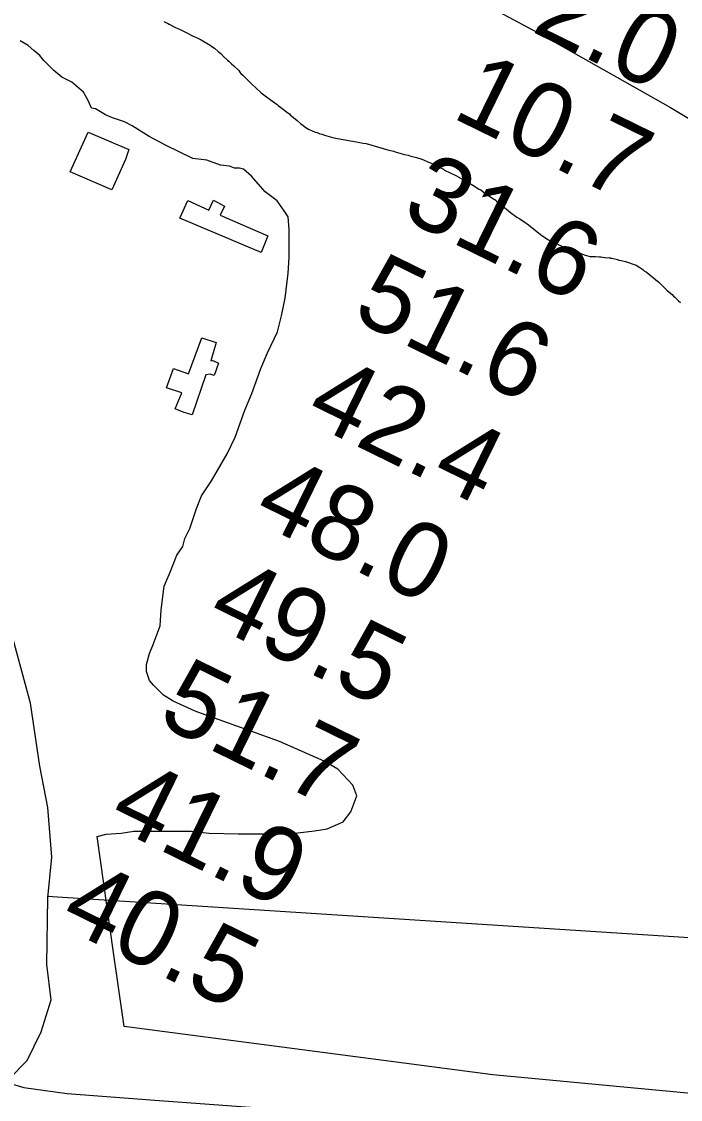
# Model space of a CAD drawing. Extents: x 3146026 to 3183936, y 897894 to 923344.
# Drawn here: x 3154575 to 3155162, y 913306 to 914265 of the extents above; entities that cross this region are included whole.
import ezdxf

# ---------------------------------------------------------------- set-up
doc = ezdxf.new("R2010")
doc.units = 0
for name, color, linetype in [('V-BLDG-OTLN', 7, 'Continuous'), ('V-LEVE-TOET', 7, 'Continuous'), ('V-RIVR-EDGE', 7, 'Continuous'), ('V-RIVR-RANG', 7, 'Continuous'), ('V-ROAD-CNTR', 7, 'Continuous'), ('V-SITE-VEGE', 7, 'Continuous'), ('V-TOPO-SHOR', 7, 'Continuous')]:
    doc.layers.add(name, color=color, linetype=linetype)

msp = doc.modelspace()

# ---------------------------------------------------------------- linework, layer by layer
at = {"layer": 'V-BLDG-OTLN'}
for points in [[(3154670.65, 914151.11), (3154667.79, 914142.31), (3154655.53, 914115.5), (3154618.51, 914131.29), (3154634.5, 914166.74)], [(3154788.62, 914059.47), (3154716.34, 914090.21), (3154723.32, 914105.73), (3154742.01, 914097.22), (3154746.28, 914106.04), (3154756.16, 914100.92), (3154752.24, 914092.8), (3154794.73, 914074.28)], [(3154727.31, 913915.09), (3154719.22, 913917.44), (3154711.99, 913920.49), (3154717.93, 913934.77), (3154704.2, 913939.14), (3154710.46, 913956.23), (3154723.84, 913951.5), (3154735.85, 913983.56), (3154748.52, 913979.36), (3154743.84, 913963.17), (3154745.76, 913963.37), (3154750.7, 913961.16), (3154746.82, 913950.06), (3154743.12, 913951.24), (3154739.45, 913950.66)]]:
    msp.add_lwpolyline(points, close=True, dxfattribs=at)
at = {"layer": 'V-LEVE-TOET'}
msp.add_lwpolyline([(3154524.2, 913328.31), (3154543.44, 913326.31), (3154554.58, 913322.76), (3154577.19, 913316.51), (3154615.94, 913311.15), (3154693.86, 913305.14), (3154799.06, 913297.32), (3154909.14, 913288.22), (3155052.52, 913278.22), (3155193.7, 913269.87), (3155391.76, 913258.1), (3155467.15, 913252.56), (3155499.81, 913249.81), (3155547.41, 913248.6), (3155564.78, 913244.63), (3155570.12, 913236.33), (3155578.59, 913230.53), (3155588.7, 913228.82), (3155667.75, 913230.25), (3155708.5, 913228.04)], dxfattribs=at)
at = {"layer": 'V-RIVR-EDGE'}
msp.add_lwpolyline([(3154918.85, 914317.71), (3155039.25, 914253.16), (3155153.31, 914188.63), (3155223.8, 914146.42)], dxfattribs=at)
at = {"layer": 'V-ROAD-CNTR'}
msp.add_lwpolyline([(3154416.15, 913256.24), (3154485.99, 913289.54), (3154535.34, 913304.68), (3154564.2, 913324.07), (3154580.19, 913340.44), (3154592.53, 913365.95), (3154601.48, 913394.27), (3154597.78, 913425.89), (3154598.52, 913485.06), (3154602.29, 913521.45), (3154598.48, 913565.58), (3154591.56, 913602.42), (3154583.02, 913658.43), (3154566.97, 913718.64), (3154553.37, 913763.78), (3154541.01, 913804.82), (3154504.72, 913874.97), (3154466.15, 913930.06), (3154437.06, 913982.87), (3154420.6, 914015.21), (3154409.38, 914048.33), (3154395.06, 914095.87), (3154387.39, 914153.16)], dxfattribs=at)
at = {"layer": 'V-SITE-VEGE'}
for p, q in [((3154701.82, 914265.14), (3154704.88, 914263.66)), ((3154704.88, 914263.66), (3154705.1, 914263.79)), ((3154705.1, 914263.79), (3154706.57, 914262.84)), ((3154706.57, 914262.84), (3154711.85, 914260.29)), ((3154711.85, 914260.29), (3154712.91, 914259.52)), ((3154712.91, 914259.52), (3154714.49, 914259.01)), ((3154714.49, 914259.01), (3154715.81, 914258.25)), ((3154715.81, 914258.25), (3154722.93, 914254.93)), ((3154580.94, 914243.7), (3154573.87, 914248.1)), ((3154722.93, 914254.93), (3154726.37, 914253.14)), ((3154726.37, 914253.14), (3154727.95, 914252.12)), ((3154727.95, 914252.12), (3154731.12, 914250.85)), ((3154731.12, 914250.85), (3154735.08, 914248.81)), ((3154735.08, 914248.81), (3154743.27, 914244.2)), ((3154586.25, 914239.3), (3154580.94, 914243.7)), ((3154591.56, 914234.89), (3154586.25, 914239.3)), ((3154743.27, 914244.2), (3154744.86, 914242.91)), ((3154744.86, 914242.91), (3154747.24, 914241.37)), ((3154747.24, 914241.37), (3154750.43, 914238.53)), ((3154750.43, 914238.53), (3154752.81, 914236.72)), ((3154752.81, 914236.72), (3154755.21, 914234.13)), ((3154595.11, 914230.49), (3154591.56, 914234.89)), ((3154603.96, 914221.68), (3154595.11, 914230.49)), ((3154755.21, 914234.13), (3154758.66, 914230.77)), ((3154758.66, 914230.77), (3154759.99, 914229.74)), ((3154759.99, 914229.74), (3154762.38, 914227.41)), ((3154762.38, 914227.41), (3154764.24, 914225.87)), ((3154611.04, 914215.51), (3154603.96, 914221.68)), ((3154764.24, 914225.87), (3154768.76, 914221.47)), ((3154768.76, 914221.47), (3154769.56, 914220.17)), ((3154769.56, 914220.17), (3154770.63, 914218.87)), ((3154770.63, 914218.87), (3154772.48, 914217.33)), ((3154772.48, 914217.33), (3154779.66, 914210.08)), ((3154619.88, 914211.11), (3154611.04, 914215.51)), ((3154630.5, 914202.31), (3154619.88, 914211.11)), ((3154779.66, 914210.08), (3154788.69, 914201.55)), ((3154634.93, 914194.37), (3154630.5, 914202.31)), ((3154788.69, 914201.55), (3154793.46, 914198.21)), ((3154793.46, 914198.21), (3154796.64, 914195.63)), ((3154637.6, 914188.19), (3154634.93, 914194.37)), ((3154796.64, 914195.63), (3154802.99, 914191.25)), ((3154802.99, 914191.25), (3154803.79, 914190.48)), ((3154803.79, 914190.48), (3154809.89, 914185.84)), ((3154641.13, 914187.32), (3154637.6, 914188.19)), ((3154649.98, 914182.04), (3154641.13, 914187.32)), ((3154656.16, 914179.41), (3154649.98, 914182.04)), ((3154666.77, 914175.9), (3154656.16, 914179.41)), ((3154809.89, 914185.84), (3154812.53, 914184.04)), ((3154812.53, 914184.04), (3154813.86, 914183.01)), ((3154813.86, 914183.01), (3154814.66, 914181.97)), ((3154814.66, 914181.97), (3154820.75, 914177.07)), ((3154673.84, 914172.38), (3154666.77, 914175.9)), ((3154688.88, 914162.7), (3154673.84, 914172.38)), ((3154820.75, 914177.07), (3154823.94, 914174.23)), ((3154823.94, 914174.23), (3154829.5, 914170.11)), ((3154829.5, 914170.11), (3154830.82, 914169.34)), ((3154830.82, 914169.34), (3154836.89, 914166.81)), ((3154703.91, 914154.79), (3154688.88, 914162.7)), ((3154836.89, 914166.81), (3154838.73, 914166.31)), ((3154838.73, 914166.31), (3154840.85, 914165.29)), ((3154840.85, 914165.29), (3154842.95, 914164.79)), ((3154842.95, 914164.79), (3154845.06, 914164.03)), ((3154845.06, 914164.03), (3154853.48, 914161.79)), ((3154853.48, 914161.79), (3154861.63, 914160.06)), ((3154861.63, 914160.06), (3154866.89, 914159.35)), ((3154727.78, 914143.37), (3154703.91, 914154.79)), ((3154866.89, 914159.35), (3154867.94, 914158.84)), ((3154867.94, 914158.84), (3154870.31, 914158.61)), ((3154870.31, 914158.61), (3154879.51, 914156.9)), ((3154879.51, 914156.9), (3154882.13, 914156.67)), ((3154882.13, 914156.67), (3154902.4, 914150.65)), ((3154902.4, 914150.65), (3154906.88, 914149.66)), ((3154740.15, 914141.63), (3154727.78, 914143.37)), ((3154752.53, 914137.24), (3154740.15, 914141.63)), ((3154906.88, 914149.66), (3154908.19, 914149.16)), ((3154908.19, 914149.16), (3154916.36, 914146.91)), ((3154916.36, 914146.91), (3154919.77, 914146.17)), ((3154919.77, 914146.17), (3154921.09, 914145.66)), ((3154921.09, 914145.66), (3154927.14, 914144.17)), ((3154927.14, 914144.17), (3154931.88, 914142.66)), ((3154931.88, 914142.66), (3154938.74, 914139.61)), ((3154760.48, 914136.38), (3154752.53, 914137.24)), ((3154764.9, 914134.62), (3154760.48, 914136.38)), ((3154769.31, 914134.63), (3154764.9, 914134.62)), ((3154772.85, 914133.76), (3154769.31, 914134.63)), ((3154779.93, 914127.59), (3154772.85, 914133.76)), ((3154938.74, 914139.61), (3154941.11, 914138.85)), ((3154941.11, 914138.85), (3154942.7, 914137.83)), ((3154942.7, 914137.83), (3154951.15, 914133.75)), ((3154951.15, 914133.75), (3154951.94, 914132.97)), ((3154951.94, 914132.97), (3154962.24, 914128.13)), ((3154792.32, 914113.49), (3154779.93, 914127.59)), ((3154962.24, 914128.13), (3154967, 914125.31)), ((3154967, 914125.31), (3154969.11, 914124.29)), ((3154969.11, 914124.29), (3154973.07, 914121.72)), ((3154973.07, 914121.72), (3154975.71, 914120.44)), ((3154802.94, 914105.57), (3154792.32, 914113.49)), ((3154975.71, 914120.44), (3154978.89, 914118.65)), ((3154978.89, 914118.65), (3154982.59, 914116.08)), ((3154982.59, 914116.08), (3154984.44, 914115.32)), ((3154984.44, 914115.32), (3154988.15, 914112.22)), ((3154988.15, 914112.22), (3154990.27, 914110.94)), ((3154809.14, 914096.75), (3154802.94, 914105.57)), ((3154990.27, 914110.94), (3154994.24, 914108.11)), ((3154994.24, 914108.11), (3154997.68, 914106.06)), ((3154997.68, 914106.06), (3154998.48, 914105.02)), ((3154998.48, 914105.02), (3154999.8, 914104.25)), ((3154999.8, 914104.25), (3155002.18, 914102.45)), ((3155002.18, 914102.45), (3155010.93, 914095.23)), ((3154812.69, 914091.46), (3154809.14, 914096.75)), ((3155010.93, 914095.23), (3155016.5, 914091.11)), ((3154813.6, 914079.98), (3154812.69, 914091.46)), ((3155016.5, 914091.11), (3155019.14, 914089.57)), ((3155019.14, 914089.57), (3155023.91, 914086.22)), ((3155023.91, 914086.22), (3155025.76, 914085.2)), ((3155025.76, 914085.2), (3155038.75, 914074.63)), ((3154813.66, 914055.25), (3154813.6, 914079.98)), ((3155038.75, 914074.63), (3155044.83, 914070.78)), ((3155044.83, 914070.78), (3155049.85, 914068.22)), ((3155049.85, 914068.22), (3155051.96, 914067.47)), ((3155051.96, 914067.47), (3155053.81, 914066.44)), ((3155053.81, 914066.44), (3155063.83, 914062.12)), ((3154812.81, 914041.12), (3154813.66, 914055.25)), ((3155063.83, 914062.12), (3155065.15, 914061.61)), ((3155065.15, 914061.61), (3155067.25, 914061.12)), ((3155067.25, 914061.12), (3155069.36, 914060.1)), ((3155069.36, 914060.1), (3155070.42, 914059.85)), ((3155070.42, 914059.85), (3155077.27, 914057.32)), ((3155077.27, 914057.32), (3155081.74, 914056.07)), ((3155081.74, 914056.07), (3155086.72, 914056.14)), ((3155086.72, 914056.14), (3155089.88, 914055.66)), ((3155089.88, 914055.66), (3155091.19, 914055.67)), ((3155091.19, 914055.67), (3155096.71, 914054.96)), ((3155096.71, 914054.96), (3155098.8, 914054.99)), ((3155098.8, 914054.99), (3155099.86, 914054.48)), ((3155099.86, 914054.48), (3155101.17, 914054.5)), ((3155101.17, 914054.5), (3155106.17, 914053.26)), ((3155106.17, 914053.26), (3155107.49, 914052.75)), ((3155107.49, 914052.75), (3155109.33, 914052.51)), ((3155109.33, 914052.51), (3155113.27, 914051.52)), ((3155113.27, 914051.52), (3155122.76, 914048.23)), ((3155122.76, 914048.23), (3155126.19, 914046.19)), ((3155126.19, 914046.19), (3155128.84, 914044.39)), ((3154810.21, 914019.04), (3154812.81, 914041.12)), ((3155128.84, 914044.39), (3155130.17, 914043.09)), ((3155130.17, 914043.09), (3155131.75, 914042.33)), ((3155131.75, 914042.33), (3155143.16, 914032.78)), ((3155143.16, 914032.78), (3155150.86, 914025.54)), ((3155150.86, 914025.54), (3155154.84, 914022.19)), ((3154806.72, 914003.13), (3154810.21, 914019.04)), ((3155154.84, 914022.19), (3155156.17, 914020.63)), ((3155156.17, 914020.63), (3155157.23, 914019.86)), ((3155157.23, 914019.86), (3155158.56, 914018.57)), ((3155158.56, 914018.57), (3155160.43, 914016.5)), ((3155160.43, 914016.5), (3155162.28, 914014.95)), ((3154803.22, 913988.99), (3154806.72, 914003.13)), ((3154794.43, 913970.42), (3154803.22, 913988.99)), ((3154788.28, 913956.28), (3154794.43, 913970.42)), ((3154780.38, 913934.18), (3154788.28, 913956.28)), ((3154774.24, 913919.16), (3154780.38, 913934.18)), ((3154765.46, 913895.29), (3154774.24, 913919.16)), ((3154758.43, 913880.26), (3154765.46, 913895.29)), ((3154744.36, 913856.38), (3154758.43, 913880.26)), ((3154735.56, 913843.11), (3154744.36, 913856.38)), ((3154731.17, 913831.62), (3154735.56, 913843.11)), ((3154725.03, 913813.94), (3154731.17, 913831.62)), ((3154718.89, 913798.03), (3154720.63, 913805.1)), ((3154720.63, 913805.1), (3154725.03, 913813.94)), ((3154713.61, 913790.07), (3154718.89, 913798.03)), ((3154707.46, 913775.04), (3154713.61, 913790.07)), ((3154702.19, 913762.67), (3154707.46, 913775.04)), ((3154699.59, 913741.46), (3154702.19, 913762.67)), ((3154698.74, 913727.33), (3154699.59, 913741.46)), ((3154692.6, 913710.54), (3154698.74, 913727.33)), ((3154689.08, 913702.58), (3154692.6, 913710.54)), ((3154686.46, 913692.86), (3154689.08, 913702.58)), ((3154686.47, 913686.68), (3154686.46, 913692.86)), ((3154689.14, 913678.74), (3154686.47, 913686.68)), ((3154692.68, 913674.33), (3154689.14, 913678.74)), ((3154701.54, 913665.52), (3154692.68, 913674.33)), ((3154710.38, 913660.24), (3154701.54, 913665.52)), ((3154729.83, 913651.45), (3154710.38, 913660.24)), ((3154738.67, 913647.94), (3154729.83, 913651.45)), ((3154783.75, 913632.15), (3154738.67, 913647.94)), ((3154804.96, 913624.26), (3154783.75, 913632.15)), ((3154844.75, 913606.69), (3154804.96, 913624.26)), ((3154857.13, 913599.65), (3154844.75, 913606.69)), ((3154870.41, 913585.55), (3154857.13, 913599.65)), ((3154873.96, 913575.84), (3154870.41, 913585.55)), ((3154868.7, 913561.7), (3154873.96, 913575.84)), ((3154861.65, 913552.85), (3154868.7, 913561.7)), ((3154836.06, 913544.84), (3154847.53, 913546.64)), ((3154847.53, 913546.64), (3154861.65, 913552.85)), ((3154642.47, 913539.7), (3154650.6, 913541.76)), ((3154657.2, 913436.6), (3154642.47, 913539.7)), ((3154650.6, 913541.76), (3154663.85, 913542.67)), ((3154663.85, 913542.67), (3154675.33, 913544.47)), ((3154675.33, 913544.47), (3154726.55, 913544.59)), ((3154726.55, 913544.59), (3154742.45, 913542.86)), ((3154742.45, 913542.86), (3154768.07, 913542.03)), ((3154768.07, 913542.03), (3154813.99, 913542.14)), ((3154813.99, 913542.14), (3154836.06, 913544.84)), ((3154666.59, 913370.81), (3154657.2, 913436.6)), ((3154995.19, 913327.56), (3154666.59, 913370.81)), ((3155181.1, 913310.26), (3154995.19, 913327.56))]:
    msp.add_line(p, q, dxfattribs=at)
at = {"layer": 'V-TOPO-SHOR'}
msp.add_lwpolyline([(3154597.94, 913486.79), (3155797.68, 913409.48), (3155843.06, 913395.81)], dxfattribs=at)

# ---------------------------------------------------------------- texts
at = {"layer": 'V-RIVR-RANG'}
for s, p in [('2.0', (3155028.34, 914256.92)), ('10.7', (3154957.33, 914180.35)), ('31.6', (3154911.9, 914091.25)), ('51.6', (3154868.13, 914001.34)), ('42.4', (3154826.02, 913910.62)), ('48.0', (3154779.64, 913821.98)), ('49.5', (3154738.47, 913730.79)), ('51.7', (3154694.7, 913640.88)), ('41.9', (3154650.69, 913551.09)), ('40.5', (3154607.16, 913461.06))]:
    msp.add_text(s, height=67, rotation=333.89833, dxfattribs=at).set_placement(p)

doc.saveas('drawing.dxf')
